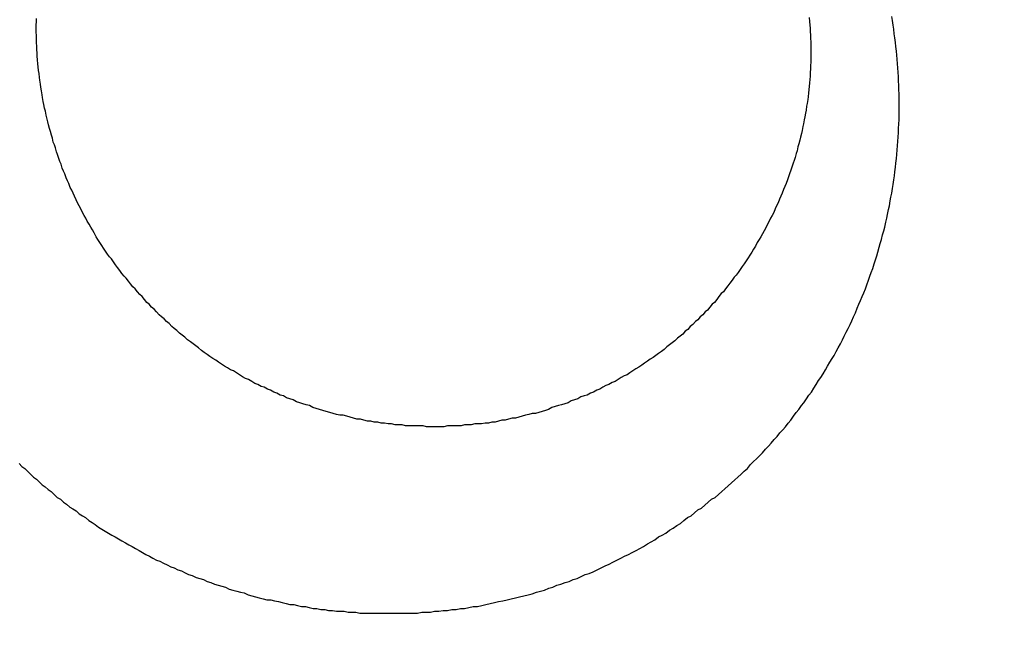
# Model space of a CAD drawing. Header units: millimetres. Extents: x -604189 to 881711, y -381903 to -7297.
# Tile 592 of 656: x -579659 to -579648, y -163221 to -163215. Entities that reach past the tile are written whole.
import ezdxf

# ---------------------------------------------------------------- set-up
doc = ezdxf.new("R2010")
doc.units = ezdxf.units.MM
doc.header["$LTSCALE"] = 100
doc.linetypes.add('0.5_0.5', pattern=[1, 0.5, -0.5])
doc.linetypes.add('ACAD_ISO04W100', pattern=[30.5, 24, -3, 0.5, -3])
doc.layers.get('Defpoints').update_dxf_attribs({"color": 30})
doc.layers.add('OPIS', color=7, linetype='Continuous')
doc.layers.add('strop osie', color=80, linetype='ACAD_ISO04W100', lineweight=5)
doc.styles.get("Standard").update_dxf_attribs({"font": 'romans.shx', "width": 0.5})
doc.dimstyles.new('1 50', dxfattribs={"dimtxt": 150, "dimasz": 80, "dimexe": 1, "dimexo": 1, "dimgap": 20, "dimtad": 1, "dimdec": 0, "dimlfac": 0.1, "dimtxsty": 'Standard', "dimblk": 'ARCHTICK', "dimcen": 200, "dimclrd": 2, "dimadec": 1, "dimazin": 0, "dimtfac": 1, "dimtdec": 0, "dimtmove": 0, "dimatfit": 3, "dimldrblk": 'ARCHTICK', "dimfxl": 120, "dimfxlon": 1, "dimtfill": 1, "dimarcsym": 0})

# ---------------------------------------------------------------- blocks, each defined once
blk = doc.blocks.new('_ArchTick')
at = {"layer": 'strop osie', "color": 0, "const_width": 0.15}
blk.add_lwpolyline([(-0.5, -0.5), (0.5, 0.5)], dxfattribs=at)
blk = doc.blocks.new('*D3294')
at = {"layer": 'Defpoints', "color": 0, "linetype": 'ByBlock', "lineweight": 5, "transparency": 16777216}
for p in [(-595783.126, -159420.303), (-593748.924, -159420.303), (-552118.935, -179940.303)]:
    blk.add_point(p, dxfattribs=at)
at = {"layer": 'OPIS', "color": 0, "linetype": 'Continuous', "lineweight": -2, "transparency": 16777216}
for p, q in [((-595723.126, -159420.303), (-595784.126, -159420.303)), ((-595723.126, -179940.303), (-595784.126, -179940.303))]:
    blk.add_line(p, q, dxfattribs=at)
at = {"layer": 'OPIS', "color": 2, "lineweight": -2, "transparency": 16777216}
blk.add_line((-595783.126, -179940.303), (-595783.126, -159420.303), dxfattribs=at)
at = {"layer": 'OPIS', "color": 2, "linetype": 'ByBlock', "lineweight": -2, "transparency": 16777216, "xscale": 80, "yscale": 80, "zscale": 80}
for p, rotation in [((-595783.126, -159420.303), 90), ((-595783.126, -179940.303), 270)]:
    blk.add_blockref('_ArchTick', p, dxfattribs=dict(at, rotation=rotation))
at = {"layer": 'OPIS', "color": 0, "linetype": 'ByBlock', "lineweight": 13, "transparency": 16777216, "insert": (-595878.126, -169680.303), "char_height": 150, "attachment_point": 5, "rotation": 90, "bg_fill": 3, "box_fill_scale": 1.1, "bg_fill_color": 256, "bg_fill_true_color": 13158600, "bg_fill_transparency": 0}
blk.add_mtext('2052', dxfattribs=at)

msp = doc.modelspace()

# ---------------------------------------------------------------- dimensions: what is measured, and where the dimension line sits
at = {"layer": 'OPIS', "color": 0, "linetype": 'ByBlock', "lineweight": 13}
dim = msp.add_linear_dim(base=(-595783.126, -159420.303), p1=(-552118.935, -179940.303), p2=(-593748.924, -159420.303), angle=90, dimstyle='1 50', override={"dimtmove": 1, "dimfxl": 60, "dimarcsym": 1}, dxfattribs=at)
dim.commit()
dim.dimension.update_dxf_attribs({"geometry": '*D3294', "text_midpoint": (-595878.126, -169680.303)})

# ---------------------------------------------------------------- next in the draw order: hatches: boundary and pattern name
at = {"layer": 'OPIS', "linetype": '0.5_0.5', "lineweight": 13}
h = msp.add_hatch(dxfattribs=at)
h.set_pattern_fill('ANSI37', color=0, scale=130)
h.set_pattern_definition([(45, (-597218.54, 256668.8), (-291.85832, 291.85832), []), (135, (-597218.54, 256668.8), (-291.85832, -291.85832), [])])
edge = h.paths.add_edge_path(flags=16)
edge.add_line((-570958.916, -168985.281), (-571058.916, -168985.281))
edge.add_line((-571058.916, -168985.281), (-572598.916, -168985.281))
edge.add_line((-572598.916, -168985.281), (-572598.915, -170470.3))
edge.add_line((-572598.915, -170470.3), (-570825.763, -170470.3))
edge.add_arc((-570508.916, -170339.099), 342.937, 180, 202.49364, ccw=False)
edge.add_arc((-570508.916, -170339.099), 342.937, 90, 180, ccw=False)
edge.add_line((-570508.916, -169996.163), (-570508.916, -169764.704))
edge.add_arc((-570058.916, -168985.281), 900, 180, 240, ccw=False)
edge = h.paths.add_edge_path(flags=17)
edge.add_line((-569358.915, -170085.281), (-569358.916, -168985.281))
edge.add_line((-569358.916, -168985.281), (-569358.917, -168985.281))
edge.add_line((-569358.917, -168985.281), (-569958.916, -168985.281))
edge.add_line((-569958.916, -168985.281), (-570058.916, -168985.281))
edge.add_line((-570058.916, -168985.281), (-570058.916, -168925.281))
edge.add_line((-570058.916, -168925.281), (-569958.916, -168925.281))
edge.add_line((-569958.916, -168925.281), (-569958.916, -168865.281))
edge.add_line((-569958.916, -168865.281), (-569358.916, -168865.281))
edge.add_line((-569358.916, -168865.281), (-569358.917, -166865.281))
edge.add_line((-569358.917, -166865.281), (-574098.917, -166865.286))
edge.add_line((-574098.917, -166865.286), (-574098.914, -171970.3))
edge.add_line((-574098.914, -171970.3), (-572608.913, -171970.3))
edge.add_line((-572608.913, -171970.3), (-571504.913, -170590.3))
edge.add_line((-571504.913, -170590.3), (-572718.915, -170590.3))
edge.add_line((-572718.915, -170590.3), (-572718.916, -168865.281))
edge.add_line((-572718.916, -168865.281), (-571058.916, -168865.281))
edge.add_line((-571058.916, -168865.281), (-571058.916, -168925.281))
edge.add_line((-571058.916, -168925.281), (-570958.916, -168925.281))
edge.add_line((-570958.916, -168925.281), (-570958.916, -168985.281))
edge.add_arc((-570058.916, -168985.281), 900, 180, 240)
edge.add_line((-570508.916, -169764.704), (-570508.916, -169996.163))
edge.add_arc((-570508.916, -170339.099), 342.937, 0, 90, ccw=False)
edge.add_arc((-570508.916, -170339.099), 342.937, 208.97989, 360, ccw=False)
edge.add_line((-570808.913, -170505.253), (-570808.913, -171171.086))
edge.add_arc((-570808.913, -171220.3), 49.214, 0, 90, ccw=False)
edge.add_arc((-570808.913, -171220.3), 49.214, 270, 360, ccw=False)
edge.add_line((-570808.913, -171269.514), (-570808.913, -171970.3))
edge.add_line((-570808.913, -171970.3), (-569358.914, -171970.3))
edge.add_line((-569358.914, -171970.3), (-569358.915, -170085.281))
h.paths.add_polyline_path([(-561118.924, -159870.303), (-590334.655, -159870.303), (-590334.655, -161470.303), (-562318.924, -161470.303), (-562318.924, -172095.292), (-561118.924, -172095.291), (-561118.924, -168350.303), (-552073.919, -168350.303), (-552073.92, -167150.303), (-561118.924, -167150.303)])
h.paths.add_polyline_path([(-572856.927, -169813.68), (-569451.07, -169813.68), (-569451.07, -169408.68), (-572856.927, -169408.68)], flags=16)
at = {"layer": 'OPIS', "linetype": 'ByBlock', "lineweight": 15}
h = msp.add_hatch(dxfattribs=at)
h.set_pattern_fill('ANSI37', color=0, scale=80, angle=45)
h.set_pattern_definition([(90, (-298582.96, 32475.8), (-254, 0), []), (180, (-298582.96, 32475.8), (-3e-14, -254), [])])
edge = h.paths.add_edge_path()
edge.add_arc((-579589.086, -167378.931), 50, 0, 90)
edge.add_line((-579589.086, -167328.931), (-579794.086, -167328.93))
edge.add_arc((-579794.086, -167378.93), 50, 89.9996, 180)
edge.add_line((-579844.086, -167378.93), (-579844.086, -167822.93))
edge.add_arc((-579794.086, -167822.93), 50, 180, 270)
edge.add_line((-579794.086, -167872.93), (-579589.085, -167872.931))
edge.add_arc((-579589.086, -167822.931), 50, 270.0014, 360)
edge.add_line((-579539.086, -167822.931), (-579539.086, -167378.931))
edge = h.paths.add_edge_path()
edge.add_arc((-579589.086, -167378.931), 50, 0, 90)
edge.add_line((-579589.086, -167328.931), (-579794.086, -167328.93))
edge.add_arc((-579794.086, -167378.93), 50, 89.9996, 180)
edge.add_line((-579844.086, -167378.93), (-579844.086, -167822.93))
edge.add_arc((-579794.086, -167822.93), 50, 180, 270)
edge.add_line((-579794.086, -167872.93), (-579589.085, -167872.931))
edge.add_arc((-579589.086, -167822.931), 50, 270.0014, 360)
edge.add_line((-579539.086, -167822.931), (-579539.086, -167378.931))
edge = h.paths.add_edge_path()
edge.add_line((-579899.087, -167300.93), (-579424.086, -167300.93))
edge.add_line((-579424.086, -167300.93), (-579424.086, -167900.93))
edge.add_line((-579424.086, -167900.93), (-579898.789, -167900.93))
edge.add_arc((-579899.086, -167892.935), 8, 180, 272.1285, ccw=False)
edge.add_line((-579907.086, -167892.935), (-579907.086, -167308.93))
edge.add_arc((-579899.086, -167308.93), 8, 90.0036, 180, ccw=False)
h.paths.add_polyline_path([(-581519.932, -164217.829), (-581520.004, -164223.092), (-581520.079, -164228.355), (-581520.156, -164233.617), (-581520.235, -164238.88), (-581520.318, -164244.143), (-581520.402, -164249.406), (-581520.489, -164254.669), (-581520.579, -164259.931), (-581520.671, -164265.194), (-581520.766, -164270.457), (-581520.863, -164275.719), (-581520.962, -164280.982), (-581521.064, -164286.244), (-581521.169, -164291.506), (-581521.276, -164296.769), (-581521.386, -164302.031), (-581521.498, -164307.293), (-581521.613, -164312.556), (-581521.73, -164317.818), (-581521.85, -164323.08), (-581521.972, -164328.342), (-581522.097, -164333.604), (-581522.225, -164338.866), (-581522.355, -164344.127), (-581522.488, -164349.389), (-581522.623, -164354.651), (-581522.76, -164359.913), (-581522.901, -164365.174), (-581523.043, -164370.436), (-581523.189, -164375.697), (-581523.337, -164380.958), (-581523.487, -164386.22), (-581523.64, -164391.481), (-581523.795, -164396.742), (-581523.953, -164402.003), (-581874.489, -164402.003), (-581874.664, -164396.198), (-581874.835, -164390.392), (-581875.003, -164384.587), (-581875.168, -164378.781), (-581875.329, -164372.976), (-581875.488, -164367.17), (-581875.643, -164361.364), (-581875.796, -164355.558), (-581875.945, -164349.752), (-581876.092, -164343.946), (-581876.235, -164338.14), (-581876.375, -164332.334), (-581876.512, -164326.527), (-581876.646, -164320.721), (-581876.777, -164314.914), (-581876.904, -164309.108), (-581877.029, -164303.301), (-581877.151, -164297.495), (-581877.269, -164291.688), (-581877.385, -164285.881), (-581877.497, -164280.074), (-581877.606, -164274.267), (-581877.713, -164268.461), (-581877.816, -164262.653), (-581877.916, -164256.846), (-581878.014, -164251.039), (-581878.108, -164245.232), (-581878.199, -164239.425), (-581878.287, -164233.618), (-581878.372, -164227.81), (-581878.454, -164222.003), (-581878.533, -164216.196), (-581878.609, -164210.388), (-581878.682, -164204.581), (-581878.751, -164198.773), (-581878.818, -164192.966), (-581878.881, -164187.158), (-581878.941, -164181.35), (-581878.997, -164175.543), (-581879.051, -164169.735), (-581879.101, -164163.927), (-581879.147, -164158.12), (-581879.191, -164152.312), (-581879.231, -164146.504), (-581879.267, -164140.696), (-581879.301, -164134.888), (-581879.332, -164129.081), (-581879.361, -164123.273), (-581879.388, -164117.465), (-581879.413, -164111.657), (-581879.437, -164105.849), (-581879.459, -164100.041), (-581879.475, -164094.233), (-581879.48, -164088.425), (-581879.472, -164082.617), (-581879.448, -164076.809), (-581879.406, -164071.002), (-581879.347, -164065.194), (-581879.269, -164059.387), (-581879.171, -164053.58), (-581879.054, -164047.773), (-581878.917, -164041.967), (-581878.759, -164036.161), (-581878.581, -164030.356), (-581878.381, -164024.551), (-581878.159, -164018.747), (-581877.914, -164012.944), (-581877.642, -164007.143), (-581877.341, -164001.342), (-581877.009, -163995.544), (-581876.642, -163989.748), (-581876.238, -163983.954), (-581875.795, -163978.163), (-581875.304, -163972.376), (-581874.753, -163966.594), (-581874.129, -163960.82), (-581873.419, -163955.056), (-581872.605, -163949.306), (-581871.67, -163943.574), (-581870.596, -163937.865), (-581869.362, -163932.188), (-581867.941, -163926.557), (-581866.302, -163920.987), (-581864.416, -163915.495), (-581862.246, -163910.11), (-581859.744, -163904.869), (-581856.869, -163899.824), (-581853.582, -163895.036), (-581849.851, -163890.591), (-581845.671, -163886.563), (-581841.105, -163882.977), (-581836.224, -163879.833), (-581831.097, -163877.106), (-581825.784, -163874.761), (-581820.336, -163872.759), (-581814.785, -163871.064), (-581809.154, -163869.636), (-581803.468, -163868.44), (-581797.747, -163867.44), (-581792, -163866.603), (-581786.235, -163865.9), (-581780.458, -163865.297), (-581774.674, -163864.778), (-581768.884, -163864.334), (-581763.088, -163863.958), (-581757.289, -163863.646), (-581751.486, -163863.39), (-581745.681, -163863.186), (-581739.874, -163863.026), (-581734.068, -163862.906), (-581728.26, -163862.819), (-581722.453, -163862.761), (-581716.645, -163862.725), (-581710.837, -163862.707), (-581705.029, -163862.7), (-581699.221, -163862.698), (-581693.958, -163862.699), (-581688.694, -163862.704), (-581683.431, -163862.718), (-581678.167, -163862.744), (-581672.904, -163862.788), (-581667.641, -163862.852), (-581662.379, -163862.942), (-581657.117, -163863.062), (-581651.856, -163863.215), (-581646.596, -163863.407), (-581641.337, -163863.64), (-581636.081, -163863.919), (-581630.828, -163864.249), (-581625.579, -163864.634), (-581620.334, -163865.078), (-581615.096, -163865.587), (-581609.864, -163866.17), (-581604.645, -163866.847), (-581599.442, -163867.642), (-581594.263, -163868.578), (-581589.115, -163869.676), (-581584.013, -163870.965), (-581578.971, -163872.474), (-581574.009, -163874.23), (-581569.153, -163876.259), (-581564.436, -163878.591), (-581559.896, -163881.253), (-581555.585, -163884.268), (-581551.554, -163887.652), (-581547.857, -163891.394), (-581544.534, -163895.471), (-581541.574, -163899.824), (-581538.952, -163904.387), (-581536.64, -163909.114), (-581534.606, -163913.968), (-581532.817, -163918.918), (-581531.241, -163923.939), (-581529.854, -163929.016), (-581528.636, -163934.137), (-581527.564, -163939.29), (-581526.619, -163944.467), (-581525.784, -163949.663), (-581525.048, -163954.875), (-581524.397, -163960.099), (-581523.818, -163965.33), (-581523.302, -163970.568), (-581522.84, -163975.811), (-581522.421, -163981.058), (-581522.037, -163986.308), (-581521.685, -163991.559), (-581521.363, -163996.813), (-581521.067, -164002.068), (-581520.796, -164007.324), (-581520.549, -164012.582), (-581520.322, -164017.84), (-581520.116, -164023.1), (-581519.928, -164028.36), (-581519.759, -164033.621), (-581519.607, -164038.882), (-581519.472, -164044.144), (-581519.354, -164049.406), (-581519.252, -164054.668), (-581519.166, -164059.931), (-581519.096, -164065.194), (-581519.041, -164070.457), (-581519.001, -164075.72), (-581518.976, -164080.984), (-581518.964, -164086.247), (-581518.964, -164091.51), (-581518.974, -164096.774), (-581518.991, -164102.037), (-581519.012, -164107.301), (-581519.034, -164112.564), (-581519.057, -164117.828), (-581519.081, -164123.091), (-581519.107, -164128.354), (-581519.135, -164133.618), (-581519.165, -164138.881), (-581519.197, -164144.144), (-581519.232, -164149.408), (-581519.269, -164154.671), (-581519.31, -164159.934), (-581519.353, -164165.198), (-581519.399, -164170.461), (-581519.447, -164175.724), (-581519.498, -164180.987), (-581519.552, -164186.25), (-581519.609, -164191.513), (-581519.668, -164196.777), (-581519.73, -164202.04), (-581519.795, -164207.303), (-581519.862, -164212.566)])
h.paths.add_polyline_path([(-582118.924, -164407.051), (-579418.924, -164407.051), (-579418.924, -162910.783), (-582118.924, -162910.783)])
h.paths.add_polyline_path([(-581950.717, -164839.225), (-581944.91, -164839.127), (-581939.103, -164839.033), (-581933.295, -164838.942), (-581927.488, -164838.854), (-581921.681, -164838.769), (-581915.873, -164838.687), (-581910.066, -164838.608), (-581904.259, -164838.532), (-581898.451, -164838.459), (-581892.644, -164838.39), (-581886.836, -164838.323), (-581881.028, -164838.26), (-581875.221, -164838.2), (-581869.413, -164838.144), (-581863.605, -164838.09), (-581857.798, -164838.04), (-581851.99, -164837.994), (-581846.182, -164837.95), (-581840.374, -164837.91), (-581834.567, -164837.874), (-581828.759, -164837.84), (-581822.951, -164837.809), (-581817.143, -164837.78), (-581811.335, -164837.753), (-581805.527, -164837.728), (-581799.719, -164837.704), (-581793.912, -164837.682), (-581788.104, -164837.666), (-581782.296, -164837.661), (-581776.488, -164837.669), (-581770.68, -164837.693), (-581764.872, -164837.735), (-581759.065, -164837.794), (-581753.257, -164837.872), (-581747.45, -164837.97), (-581741.643, -164838.087), (-581735.837, -164838.224), (-581730.031, -164838.382), (-581724.226, -164838.56), (-581718.422, -164838.76), (-581712.618, -164838.982), (-581706.815, -164839.227), (-581701.013, -164839.499), (-581695.213, -164839.8), (-581689.415, -164840.132), (-581683.618, -164840.499), (-581677.825, -164840.903), (-581672.034, -164841.346), (-581666.246, -164841.837), (-581660.465, -164842.388), (-581654.691, -164843.012), (-581648.927, -164843.722), (-581643.176, -164844.536), (-581637.444, -164845.471), (-581631.736, -164846.545), (-581626.059, -164847.779), (-581620.428, -164849.2), (-581614.858, -164850.839), (-581609.366, -164852.725), (-581603.98, -164854.895), (-581598.739, -164857.397), (-581593.694, -164860.272), (-581588.906, -164863.559), (-581584.462, -164867.29), (-581580.433, -164871.47), (-581576.847, -164876.036), (-581573.704, -164880.917), (-581570.976, -164886.044), (-581568.631, -164891.357), (-581566.63, -164896.805), (-581564.934, -164902.356), (-581563.507, -164907.987), (-581562.31, -164913.673), (-581561.31, -164919.394), (-581560.474, -164925.141), (-581559.77, -164930.906), (-581559.168, -164936.683), (-581558.648, -164942.467), (-581558.204, -164948.257), (-581557.829, -164954.053), (-581557.516, -164959.852), (-581557.261, -164965.655), (-581557.056, -164971.46), (-581556.897, -164977.267), (-581556.776, -164983.073), (-581556.69, -164988.881), (-581556.631, -164994.688), (-581556.596, -165000.496), (-581556.577, -165006.304), (-581556.57, -165012.112), (-581556.569, -165017.92), (-581556.57, -165023.183), (-581556.575, -165028.447), (-581556.588, -165033.71), (-581556.615, -165038.974), (-581556.658, -165044.237), (-581556.723, -165049.5), (-581556.813, -165054.762), (-581556.932, -165060.024), (-581557.086, -165065.285), (-581557.277, -165070.545), (-581557.51, -165075.804), (-581557.79, -165081.06), (-581558.119, -165086.313), (-581558.504, -165091.562), (-581558.949, -165096.807), (-581559.458, -165102.045), (-581560.04, -165107.276), (-581560.717, -165112.496), (-581561.513, -165117.699), (-581562.448, -165122.878), (-581563.547, -165128.026), (-581564.836, -165133.128), (-581566.345, -165138.17), (-581568.1, -165143.132), (-581570.129, -165147.988), (-581572.461, -165152.705), (-581575.123, -165157.245), (-581578.139, -165161.556), (-581581.522, -165165.587), (-581585.265, -165169.284), (-581589.342, -165172.607), (-581593.694, -165175.567), (-581598.257, -165178.189), (-581602.985, -165180.501), (-581607.838, -165182.535), (-581612.788, -165184.324), (-581617.81, -165185.9), (-581622.887, -165187.287), (-581628.007, -165188.505), (-581633.16, -165189.577), (-581638.337, -165190.522), (-581643.534, -165191.357), (-581648.746, -165192.093), (-581653.969, -165192.744), (-581659.201, -165193.323), (-581664.439, -165193.839), (-581669.682, -165194.301), (-581674.929, -165194.72), (-581680.178, -165195.104), (-581685.43, -165195.456), (-581690.683, -165195.778), (-581695.938, -165196.074), (-581701.195, -165196.345), (-581706.452, -165196.592), (-581711.711, -165196.819), (-581716.97, -165197.025), (-581722.23, -165197.213), (-581727.491, -165197.382), (-581732.752, -165197.534), (-581738.014, -165197.669), (-581743.276, -165197.787), (-581748.539, -165197.889), (-581753.801, -165197.975), (-581759.064, -165198.045), (-581764.327, -165198.1), (-581769.591, -165198.14), (-581774.854, -165198.165), (-581780.118, -165198.177), (-581785.381, -165198.177), (-581790.644, -165198.167), (-581795.908, -165198.15), (-581801.171, -165198.129), (-581806.435, -165198.107), (-581811.698, -165198.084), (-581816.961, -165198.06), (-581822.225, -165198.034), (-581827.488, -165198.006), (-581832.752, -165197.976), (-581838.015, -165197.944), (-581843.278, -165197.909), (-581848.541, -165197.872), (-581853.805, -165197.831), (-581859.068, -165197.788), (-581864.331, -165197.742), (-581869.594, -165197.694), (-581874.858, -165197.643), (-581880.121, -165197.589), (-581885.384, -165197.532), (-581890.647, -165197.473), (-581895.91, -165197.411), (-581901.173, -165197.346), (-581906.436, -165197.279), (-581911.699, -165197.209), (-581916.962, -165197.137), (-581922.225, -165197.062), (-581927.488, -165196.985), (-581932.751, -165196.906), (-581938.014, -165196.823), (-581943.276, -165196.739), (-581948.539, -165196.652), (-581953.802, -165196.562), (-581959.064, -165196.47), (-581964.327, -165196.375), (-581969.59, -165196.278), (-581974.852, -165196.179), (-581980.115, -165196.077), (-581985.377, -165195.972), (-581990.639, -165195.865), (-581995.902, -165195.755), (-582001.164, -165195.643), (-582006.426, -165195.528), (-582011.688, -165195.411), (-582016.95, -165195.291), (-582022.212, -165195.169), (-582027.474, -165195.044), (-582032.736, -165194.916), (-582037.998, -165194.786), (-582043.26, -165194.653), (-582048.521, -165194.518), (-582053.783, -165194.381), (-582059.045, -165194.24), (-582064.306, -165194.098), (-582069.568, -165193.952), (-582074.829, -165193.804), (-582080.09, -165193.654), (-582085.351, -165193.501), (-582090.613, -165193.346), (-582095.874, -165193.188), (-582095.874, -164842.652), (-582090.068, -164842.477), (-582084.263, -164842.306), (-582078.457, -164842.138), (-582072.652, -164841.973), (-582066.846, -164841.812), (-582061.04, -164841.653), (-582055.235, -164841.498), (-582049.429, -164841.345), (-582043.623, -164841.196), (-582037.817, -164841.049), (-582032.01, -164840.906), (-582026.204, -164840.766), (-582020.398, -164840.629), (-582014.591, -164840.495), (-582008.785, -164840.364), (-582002.978, -164840.237), (-581997.172, -164840.112), (-581991.365, -164839.99), (-581985.558, -164839.872), (-581979.752, -164839.756), (-581973.945, -164839.644), (-581968.138, -164839.535), (-581962.331, -164839.428), (-581956.524, -164839.325)])
edge = h.paths.add_edge_path()
edge.add_arc((-581748.924, -162268.543), 50, 0, 90.0004)
edge.add_line((-581748.924, -162218.543), (-581953.924, -162218.545))
edge.add_arc((-581953.924, -162268.545), 50, 90.0009, 180)
edge.add_line((-582003.924, -162268.545), (-582003.924, -162712.545))
edge.add_arc((-581953.924, -162712.545), 50, 180, 270.0022)
edge.add_line((-581953.922, -162762.545), (-581748.923, -162762.543))
edge.add_arc((-581748.924, -162712.543), 50, 270.0009, 360)
edge.add_line((-581698.924, -162712.543), (-581698.924, -162268.543))
edge = h.paths.add_edge_path()
edge.add_arc((-581748.924, -161668.543), 50, 0, 90.0004)
edge.add_line((-581748.924, -161618.543), (-581953.924, -161618.545))
edge.add_arc((-581953.924, -161668.545), 50, 90.0009, 180)
edge.add_line((-582003.924, -161668.545), (-582003.924, -162112.545))
edge.add_arc((-581953.924, -162112.545), 50, 180, 270.0022)
edge.add_line((-581953.922, -162162.545), (-581748.923, -162162.543))
edge.add_arc((-581748.924, -162112.543), 50, 270.0009, 360)
edge.add_line((-581698.924, -162112.543), (-581698.924, -161668.543))
h.paths.add_polyline_path([(-582118.924, -162790.543), (-579418.924, -162790.543), (-579418.924, -161590.543), (-582118.924, -161590.543)])
edge = h.paths.add_edge_path()
edge.add_arc((-579794.086, -168270.003), 50, 89.9996, 180)
edge.add_line((-579844.086, -168270.003), (-579844.086, -168714.003))
edge.add_arc((-579794.086, -168714.003), 50, 180, 270)
edge.add_line((-579794.086, -168764.003), (-579589.085, -168764.004))
edge.add_arc((-579589.086, -168714.004), 50, 270.0014, 360)
edge.add_line((-579539.086, -168714.004), (-579539.086, -168270.004))
edge.add_arc((-579589.086, -168270.004), 50, 0, 90)
edge.add_line((-579589.086, -168220.004), (-579794.086, -168220.003))
edge = h.paths.add_edge_path()
edge.add_arc((-579589.086, -169161.078), 50, 0, 90)
edge.add_line((-579589.086, -169111.078), (-579794.086, -169111.076))
edge.add_arc((-579794.086, -169161.076), 50, 89.9996, 180)
edge.add_line((-579844.086, -169161.076), (-579844.086, -169605.076))
edge.add_arc((-579794.086, -169605.076), 50, 180, 270)
edge.add_line((-579794.086, -169655.076), (-579589.085, -169655.078))
edge.add_arc((-579589.086, -169605.078), 50, 270.0014, 360)
edge.add_line((-579539.086, -169605.078), (-579539.086, -169161.078))
edge = h.paths.add_edge_path()
edge.add_arc((-579794.086, -170052.15), 50, 89.9996, 180)
edge.add_line((-579844.086, -170052.15), (-579844.086, -170496.15))
edge.add_arc((-579794.086, -170496.15), 50, 180, 270)
edge.add_line((-579794.086, -170546.15), (-579589.085, -170546.151))
edge.add_arc((-579589.086, -170496.151), 50, 270.0014, 360)
edge.add_line((-579539.086, -170496.151), (-579539.086, -170052.151))
edge.add_arc((-579589.086, -170052.151), 50, 0, 90)
edge.add_line((-579589.086, -170002.151), (-579794.086, -170002.15))
edge = h.paths.add_edge_path()
edge.add_arc((-579794.086, -170943.223), 50, 89.9996, 180)
edge.add_line((-579844.086, -170943.223), (-579844.086, -171387.223))
edge.add_arc((-579794.086, -171387.223), 50, 180, 270)
edge.add_line((-579794.086, -171437.223), (-579589.085, -171437.224))
edge.add_arc((-579589.086, -171387.224), 50, 270.0014, 360)
edge.add_line((-579539.086, -171387.224), (-579539.086, -170943.224))
edge.add_arc((-579589.086, -170943.224), 50, 0, 90)
edge.add_line((-579589.086, -170893.224), (-579794.086, -170893.223))
h.paths.add_polyline_path([(-579418.924, -164527.291), (-582118.924, -164527.291), (-582118.924, -171970.3), (-579418.924, -171970.3)])

# ---------------------------------------------------------------- next in the draw order: linework, layer by layer
at = {"color": 0}
for points in [[(-579654.349, -163219.126, 0), (-579654.385, -163219.126, 0), (-579654.422, -163219.126, 0), (-579654.458, -163219.116, 0), (-579654.494, -163219.116, 0), (-579654.531, -163219.116, 0), (-579654.567, -163219.116, 0), (-579654.603, -163219.116, 0), (-579654.64, -163219.116, 0), (-579654.676, -163219.106, 0), (-579654.712, -163219.106, 0), (-579654.748, -163219.106, 0), (-579654.785, -163219.096, 0), (-579654.821, -163219.096, 0), (-579654.857, -163219.086, 0), (-579654.893, -163219.086, 0), (-579654.929, -163219.076, 0), (-579654.965, -163219.076, 0), (-579655.001, -163219.066, 0), (-579655.036, -163219.066, 0), (-579655.072, -163219.056, 0), (-579655.108, -163219.046, 0), (-579655.144, -163219.046, 0), (-579655.179, -163219.036, 0), (-579655.215, -163219.026, 0), (-579655.25, -163219.016, 0), (-579655.285, -163219.006, 0), (-579655.321, -163219.006, 0), (-579655.356, -163218.996, 0), (-579655.391, -163218.986, 0), (-579655.426, -163218.976, 0), (-579655.461, -163218.966, 0), (-579655.496, -163218.956, 0), (-579655.531, -163218.946, 0), (-579655.565, -163218.936, 0), (-579655.6, -163218.926, 0), (-579655.634, -163218.906, 0), (-579655.669, -163218.896, 0), (-579655.703, -163218.886, 0), (-579655.737, -163218.876, 0), (-579655.771, -163218.866, 0), (-579655.805, -163218.846, 0), (-579655.839, -163218.836, 0), (-579655.872, -163218.826, 0), (-579655.906, -163218.806, 0), (-579655.939, -163218.796, 0), (-579655.973, -163218.776, 0), (-579656.006, -163218.766, 0), (-579656.039, -163218.746, 0), (-579656.072, -163218.736, 0), (-579656.104, -163218.716, 0), (-579656.137, -163218.706, 0), (-579656.17, -163218.686, 0), (-579656.202, -163218.676, 0), (-579656.234, -163218.656, 0), (-579656.266, -163218.636, 0), (-579656.298, -163218.626, 0), (-579656.329, -163218.606, 0), (-579656.361, -163218.586, 0), (-579656.392, -163218.566, 0), (-579656.423, -163218.546, 0), (-579656.454, -163218.536, 0), (-579656.485, -163218.516, 0), (-579656.516, -163218.496, 0), (-579656.546, -163218.476, 0), (-579656.577, -163218.456, 0), (-579656.607, -163218.436, 0), (-579656.637, -163218.416, 0), (-579656.666, -163218.396, 0), (-579656.696, -163218.376, 0), (-579656.725, -163218.356, 0), (-579656.755, -163218.336, 0), (-579656.784, -163218.306, 0), (-579656.812, -163218.286, 0), (-579656.841, -163218.266, 0), (-579656.869, -163218.246, 0), (-579656.898, -163218.226, 0), (-579656.926, -163218.196, 0), (-579656.953, -163218.176, 0), (-579656.981, -163218.156, 0), (-579657.008, -163218.126, 0), (-579657.036, -163218.106, 0), (-579657.063, -163218.086, 0), (-579657.089, -163218.056, 0), (-579657.116, -163218.036, 0), (-579657.142, -163218.006, 0), (-579657.168, -163217.986, 0), (-579657.194, -163217.966, 0), (-579657.22, -163217.936, 0), (-579657.246, -163217.906, 0), (-579657.271, -163217.886, 0), (-579657.296, -163217.856, 0), (-579657.321, -163217.836, 0), (-579657.345, -163217.806, 0), (-579657.37, -163217.776, 0), (-579657.394, -163217.756, 0), (-579657.418, -163217.726, 0), (-579657.442, -163217.696, 0), (-579657.465, -163217.676, 0), (-579657.488, -163217.646, 0), (-579657.511, -163217.616, 0), (-579657.534, -163217.586, 0), (-579657.556, -163217.566, 0), (-579657.579, -163217.536, 0), (-579657.601, -163217.506, 0), (-579657.623, -163217.476, 0), (-579657.644, -163217.446, 0), (-579657.665, -163217.416, 0), (-579657.686, -163217.386, 0), (-579657.707, -163217.366, 0), (-579657.728, -163217.336, 0), (-579657.748, -163217.306, 0), (-579657.768, -163217.276, 0), (-579657.788, -163217.246, 0), (-579657.807, -163217.216, 0), (-579657.827, -163217.186, 0), (-579657.846, -163217.156, 0), (-579657.865, -163217.116, 0), (-579657.883, -163217.086, 0), (-579657.901, -163217.056, 0), (-579657.919, -163217.026, 0), (-579657.937, -163216.996, 0), (-579657.954, -163216.966, 0), (-579657.971, -163216.936, 0), (-579657.988, -163216.906, 0), (-579658.005, -163216.866, 0), (-579658.021, -163216.836, 0), (-579658.037, -163216.806, 0), (-579658.053, -163216.776, 0), (-579658.069, -163216.736, 0), (-579658.084, -163216.706, 0), (-579658.099, -163216.676, 0), (-579658.114, -163216.646, 0), (-579658.128, -163216.606, 0), (-579658.142, -163216.576, 0), (-579658.156, -163216.546, 0), (-579658.169, -163216.506, 0), (-579658.183, -163216.476, 0), (-579658.196, -163216.446, 0), (-579658.208, -163216.406, 0), (-579658.221, -163216.376, 0), (-579658.233, -163216.346, 0), (-579658.245, -163216.306, 0), (-579658.256, -163216.276, 0), (-579658.267, -163216.236, 0), (-579658.278, -163216.206, 0), (-579658.289, -163216.176, 0), (-579658.299, -163216.136, 0), (-579658.309, -163216.106, 0), (-579658.319, -163216.066, 0), (-579658.328, -163216.036, 0), (-579658.338, -163215.996, 0), (-579658.346, -163215.966, 0), (-579658.355, -163215.926, 0), (-579658.363, -163215.896, 0), (-579658.371, -163215.856, 0), (-579658.379, -163215.826, 0), (-579658.386, -163215.786, 0), (-579658.393, -163215.756, 0), (-579658.4, -163215.716, 0), (-579658.406, -163215.686, 0), (-579658.412, -163215.646, 0), (-579658.418, -163215.606, 0), (-579658.423, -163215.576, 0), (-579658.428, -163215.536, 0), (-579658.433, -163215.506, 0), (-579658.437, -163215.466, 0), (-579658.442, -163215.436, 0), (-579658.445, -163215.396, 0), (-579658.449, -163215.366, 0), (-579658.452, -163215.326, 0), (-579658.455, -163215.286, 0), (-579658.457, -163215.256, 0), (-579658.46, -163215.216, 0), (-579658.461, -163215.186, 0), (-579658.463, -163215.146, 0), (-579658.464, -163215.106, 0), (-579658.465, -163215.076, 0), (-579658.466, -163215.036, 0), (-579658.466, -163215.006, 0), (-579658.466, -163214.966, 0), (-579658.465, -163214.926, 0), (-579658.464, -163214.896, 0)], [(-579654.83, -163221.056, 0), (-579654.785, -163221.056, 0), (-579654.74, -163221.056, 0), (-579654.696, -163221.056, 0), (-579654.651, -163221.056, 0), (-579654.606, -163221.056, 0), (-579654.562, -163221.056, 0), (-579654.517, -163221.056, 0), (-579654.473, -163221.046, 0), (-579654.428, -163221.046, 0), (-579654.383, -163221.046, 0), (-579654.339, -163221.036, 0), (-579654.294, -163221.036, 0), (-579654.25, -163221.026, 0), (-579654.205, -163221.026, 0), (-579654.161, -163221.016, 0), (-579654.117, -163221.016, 0), (-579654.072, -163221.006, 0), (-579654.028, -163221.006, 0), (-579653.984, -163220.996, 0), (-579653.94, -163220.986, 0), (-579653.896, -163220.986, 0), (-579653.851, -163220.976, 0), (-579653.807, -163220.966, 0), (-579653.763, -163220.956, 0), (-579653.72, -163220.946, 0), (-579653.676, -163220.936, 0), (-579653.632, -163220.926, 0), (-579653.588, -163220.916, 0), (-579653.545, -163220.906, 0), (-579653.501, -163220.896, 0), (-579653.458, -163220.886, 0), (-579653.415, -163220.876, 0), (-579653.371, -163220.866, 0), (-579653.328, -163220.856, 0), (-579653.285, -163220.836, 0), (-579653.242, -163220.826, 0), (-579653.2, -163220.816, 0), (-579653.157, -163220.796, 0), (-579653.114, -163220.786, 0), (-579653.072, -163220.766, 0), (-579653.03, -163220.756, 0), (-579652.987, -163220.736, 0), (-579652.945, -163220.726, 0), (-579652.903, -163220.706, 0), (-579652.861, -163220.696, 0), (-579652.82, -163220.676, 0), (-579652.778, -163220.656, 0), (-579652.737, -163220.646, 0), (-579652.696, -163220.626, 0), (-579652.654, -163220.606, 0), (-579652.613, -163220.586, 0), (-579652.573, -163220.566, 0), (-579652.532, -163220.546, 0), (-579652.492, -163220.526, 0), (-579652.451, -163220.506, 0), (-579652.411, -163220.486, 0), (-579652.371, -163220.466, 0), (-579652.331, -163220.446, 0), (-579652.292, -163220.426, 0), (-579652.252, -163220.406, 0), (-579652.213, -163220.386, 0), (-579652.174, -163220.366, 0), (-579652.135, -163220.336, 0), (-579652.096, -163220.316, 0), (-579652.057, -163220.296, 0), (-579652.019, -163220.266, 0), (-579651.981, -163220.246, 0), (-579651.943, -163220.226, 0), (-579651.905, -163220.196, 0), (-579651.868, -163220.176, 0), (-579651.83, -163220.146, 0), (-579651.793, -163220.126, 0), (-579651.756, -163220.096, 0), (-579651.72, -163220.066, 0), (-579651.683, -163220.046, 0), (-579651.647, -163220.016, 0), (-579651.611, -163219.986, 0), (-579651.575, -163219.966, 0), (-579651.539, -163219.936, 0), (-579651.504, -163219.906, 0), (-579651.469, -163219.876, 0), (-579651.434, -163219.856, 0), (-579651.399, -163219.826, 0), (-579651.365, -163219.796, 0), (-579651.331, -163219.766, 0), (-579651.297, -163219.736, 0), (-579651.263, -163219.706, 0), (-579651.23, -163219.676, 0), (-579651.197, -163219.646, 0), (-579651.164, -163219.616, 0), (-579651.131, -163219.586, 0), (-579651.099, -163219.556, 0), (-579651.067, -163219.516, 0), (-579651.035, -163219.486, 0), (-579651.004, -163219.456, 0), (-579650.973, -163219.426, 0), (-579650.942, -163219.396, 0), (-579650.911, -163219.356, 0), (-579650.881, -163219.326, 0), (-579650.851, -163219.296, 0), (-579650.821, -163219.256, 0), (-579650.791, -163219.226, 0), (-579650.762, -163219.186, 0), (-579650.733, -163219.156, 0), (-579650.705, -163219.126, 0), (-579650.677, -163219.086, 0), (-579650.649, -163219.056, 0), (-579650.621, -163219.016, 0), (-579650.594, -163218.976, 0), (-579650.567, -163218.946, 0), (-579650.54, -163218.906, 0), (-579650.514, -163218.876, 0), (-579650.488, -163218.836, 0), (-579650.462, -163218.796, 0), (-579650.436, -163218.766, 0), (-579650.411, -163218.726, 0), (-579650.387, -163218.686, 0), (-579650.362, -163218.646, 0), (-579650.338, -163218.616, 0), (-579650.314, -163218.576, 0), (-579650.291, -163218.536, 0), (-579650.268, -163218.496, 0), (-579650.245, -163218.456, 0), (-579650.222, -163218.416, 0), (-579650.2, -163218.386, 0), (-579650.178, -163218.346, 0), (-579650.157, -163218.306, 0), (-579650.136, -163218.266, 0), (-579650.115, -163218.226, 0), (-579650.095, -163218.186, 0), (-579650.075, -163218.146, 0), (-579650.055, -163218.106, 0), (-579650.035, -163218.066, 0), (-579650.016, -163218.026, 0), (-579649.998, -163217.986, 0), (-579649.979, -163217.946, 0), (-579649.961, -163217.896, 0), (-579649.944, -163217.856, 0), (-579649.926, -163217.816, 0), (-579649.909, -163217.776, 0), (-579649.893, -163217.736, 0), (-579649.876, -163217.696, 0), (-579649.861, -163217.656, 0), (-579649.845, -163217.606, 0), (-579649.83, -163217.566, 0), (-579649.815, -163217.526, 0), (-579649.801, -163217.486, 0), (-579649.786, -163217.436, 0), (-579649.773, -163217.396, 0), (-579649.759, -163217.356, 0), (-579649.746, -163217.316, 0), (-579649.734, -163217.266, 0), (-579649.722, -163217.226, 0), (-579649.71, -163217.186, 0), (-579649.698, -163217.136, 0), (-579649.687, -163217.096, 0), (-579649.676, -163217.056, 0), (-579649.666, -163217.006, 0), (-579649.656, -163216.966, 0), (-579649.646, -163216.926, 0), (-579649.637, -163216.876, 0), (-579649.628, -163216.836, 0), (-579649.62, -163216.786, 0), (-579649.612, -163216.746, 0), (-579649.604, -163216.706, 0), (-579649.596, -163216.656, 0), (-579649.589, -163216.616, 0), (-579649.583, -163216.566, 0), (-579649.576, -163216.526, 0), (-579649.57, -163216.486, 0), (-579649.565, -163216.436, 0), (-579649.56, -163216.396, 0), (-579649.555, -163216.346, 0), (-579649.551, -163216.306, 0), (-579649.546, -163216.256, 0), (-579649.543, -163216.216, 0), (-579649.539, -163216.166, 0), (-579649.537, -163216.126, 0), (-579649.534, -163216.076, 0), (-579649.532, -163216.036, 0), (-579649.53, -163215.986, 0), (-579649.528, -163215.946, 0), (-579649.527, -163215.906, 0), (-579649.527, -163215.856, 0), (-579649.526, -163215.816, 0), (-579649.526, -163215.766, 0), (-579649.527, -163215.726, 0), (-579649.527, -163215.676, 0), (-579649.529, -163215.636, 0), (-579649.53, -163215.586, 0), (-579649.532, -163215.546, 0), (-579649.534, -163215.496, 0), (-579649.537, -163215.456, 0), (-579649.54, -163215.406, 0), (-579649.543, -163215.366, 0), (-579649.547, -163215.316, 0), (-579649.551, -163215.276, 0), (-579649.555, -163215.236, 0), (-579649.56, -163215.186, 0), (-579649.565, -163215.146, 0), (-579649.571, -163215.096, 0), (-579649.577, -163215.056, 0), (-579649.583, -163215.006, 0), (-579649.59, -163214.966, 0), (-579649.597, -163214.916, 0), (-579649.604, -163214.876, 0)], [(-579650.458, -163214.886, 0), (-579650.455, -163214.926, 0), (-579650.452, -163214.966, 0), (-579650.45, -163214.996, 0), (-579650.447, -163215.036, 0), (-579650.445, -163215.066, 0), (-579650.444, -163215.106, 0), (-579650.443, -163215.136, 0), (-579650.442, -163215.176, 0), (-579650.441, -163215.206, 0), (-579650.441, -163215.246, 0), (-579650.441, -163215.276, 0), (-579650.442, -163215.316, 0), (-579650.443, -163215.346, 0), (-579650.444, -163215.386, 0), (-579650.445, -163215.416, 0), (-579650.447, -163215.456, 0), (-579650.449, -163215.496, 0), (-579650.452, -163215.526, 0), (-579650.455, -163215.566, 0), (-579650.458, -163215.596, 0), (-579650.462, -163215.636, 0), (-579650.465, -163215.666, 0), (-579650.47, -163215.706, 0), (-579650.474, -163215.736, 0), (-579650.479, -163215.776, 0), (-579650.485, -163215.806, 0), (-579650.49, -163215.846, 0), (-579650.496, -163215.876, 0), (-579650.503, -163215.916, 0), (-579650.509, -163215.946, 0), (-579650.516, -163215.986, 0), (-579650.524, -163216.016, 0), (-579650.531, -163216.056, 0), (-579650.539, -163216.086, 0), (-579650.548, -163216.126, 0), (-579650.556, -163216.156, 0), (-579650.565, -163216.196, 0), (-579650.575, -163216.226, 0), (-579650.584, -163216.266, 0), (-579650.594, -163216.296, 0), (-579650.605, -163216.336, 0), (-579650.615, -163216.366, 0), (-579650.626, -163216.396, 0), (-579650.637, -163216.436, 0), (-579650.649, -163216.466, 0), (-579650.661, -163216.506, 0), (-579650.673, -163216.536, 0), (-579650.685, -163216.566, 0), (-579650.698, -163216.606, 0), (-579650.711, -163216.636, 0), (-579650.724, -163216.666, 0), (-579650.738, -163216.706, 0), (-579650.752, -163216.736, 0), (-579650.766, -163216.766, 0), (-579650.781, -163216.806, 0), (-579650.796, -163216.836, 0), (-579650.811, -163216.866, 0), (-579650.826, -163216.906, 0), (-579650.842, -163216.936, 0), (-579650.858, -163216.966, 0), (-579650.874, -163216.996, 0), (-579650.891, -163217.026, 0), (-579650.908, -163217.066, 0), (-579650.925, -163217.096, 0), (-579650.942, -163217.126, 0), (-579650.96, -163217.156, 0), (-579650.978, -163217.186, 0), (-579650.996, -163217.216, 0), (-579651.015, -163217.256, 0), (-579651.034, -163217.286, 0), (-579651.053, -163217.316, 0), (-579651.072, -163217.346, 0), (-579651.092, -163217.376, 0), (-579651.111, -163217.406, 0), (-579651.132, -163217.436, 0), (-579651.152, -163217.466, 0), (-579651.173, -163217.496, 0), (-579651.193, -163217.526, 0), (-579651.215, -163217.556, 0), (-579651.236, -163217.576, 0), (-579651.258, -163217.606, 0), (-579651.28, -163217.636, 0), (-579651.302, -163217.666, 0), (-579651.324, -163217.696, 0), (-579651.347, -163217.726, 0), (-579651.37, -163217.746, 0), (-579651.393, -163217.776, 0), (-579651.417, -163217.806, 0), (-579651.44, -163217.836, 0), (-579651.464, -163217.856, 0), (-579651.488, -163217.886, 0), (-579651.513, -163217.916, 0), (-579651.537, -163217.936, 0), (-579651.562, -163217.966, 0), (-579651.587, -163217.986, 0), (-579651.612, -163218.016, 0), (-579651.638, -163218.036, 0), (-579651.664, -163218.066, 0), (-579651.69, -163218.086, 0), (-579651.716, -163218.116, 0), (-579651.742, -163218.136, 0), (-579651.769, -163218.166, 0), (-579651.796, -163218.186, 0), (-579651.823, -163218.206, 0), (-579651.85, -163218.236, 0), (-579651.878, -163218.256, 0), (-579651.906, -163218.276, 0), (-579651.934, -163218.296, 0), (-579651.962, -163218.326, 0), (-579651.99, -163218.346, 0), (-579652.019, -163218.366, 0), (-579652.047, -163218.386, 0), (-579652.076, -163218.406, 0), (-579652.106, -163218.426, 0), (-579652.135, -163218.446, 0), (-579652.164, -163218.466, 0), (-579652.194, -163218.486, 0), (-579652.224, -163218.506, 0), (-579652.254, -163218.526, 0), (-579652.284, -163218.546, 0), (-579652.315, -163218.566, 0), (-579652.346, -163218.586, 0), (-579652.376, -163218.596, 0), (-579652.407, -163218.616, 0), (-579652.438, -163218.636, 0), (-579652.47, -163218.656, 0), (-579652.501, -163218.666, 0), (-579652.533, -163218.686, 0), (-579652.564, -163218.696, 0), (-579652.596, -163218.716, 0), (-579652.628, -163218.736, 0), (-579652.66, -163218.746, 0), (-579652.693, -163218.766, 0), (-579652.725, -163218.776, 0), (-579652.758, -163218.796, 0), (-579652.79, -163218.806, 0), (-579652.823, -163218.816, 0), (-579652.856, -163218.836, 0), (-579652.889, -163218.846, 0), (-579652.923, -163218.856, 0), (-579652.956, -163218.876, 0), (-579652.989, -163218.886, 0), (-579653.023, -163218.896, 0), (-579653.056, -163218.906, 0), (-579653.09, -163218.916, 0), (-579653.124, -163218.926, 0), (-579653.158, -163218.946, 0), (-579653.192, -163218.956, 0), (-579653.226, -163218.966, 0), (-579653.26, -163218.976, 0), (-579653.295, -163218.986, 0), (-579653.329, -163218.986, 0), (-579653.363, -163218.996, 0), (-579653.398, -163219.006, 0), (-579653.433, -163219.016, 0), (-579653.467, -163219.026, 0), (-579653.502, -163219.036, 0), (-579653.537, -163219.036, 0), (-579653.572, -163219.046, 0), (-579653.607, -163219.056, 0), (-579653.642, -163219.056, 0), (-579653.677, -163219.066, 0), (-579653.712, -163219.076, 0), (-579653.747, -163219.076, 0), (-579653.782, -163219.086, 0), (-579653.817, -163219.086, 0), (-579653.853, -163219.096, 0), (-579653.888, -163219.096, 0), (-579653.923, -163219.096, 0), (-579653.959, -163219.106, 0), (-579653.994, -163219.106, 0), (-579654.03, -163219.106, 0), (-579654.065, -163219.116, 0), (-579654.1, -163219.116, 0), (-579654.136, -163219.116, 0), (-579654.171, -163219.116, 0), (-579654.207, -163219.116, 0), (-579654.242, -163219.126, 0), (-579654.278, -163219.126, 0), (-579654.313, -163219.126, 0), (-579654.349, -163219.126, 0)], [(-579658.644, -163219.506, 0), (-579658.615, -163219.536, 0), (-579658.585, -163219.556, 0), (-579658.556, -163219.586, 0), (-579658.526, -163219.616, 0), (-579658.496, -163219.646, 0), (-579658.465, -163219.666, 0), (-579658.435, -163219.696, 0), (-579658.404, -163219.726, 0), (-579658.373, -163219.746, 0), (-579658.342, -163219.776, 0), (-579658.311, -163219.796, 0), (-579658.279, -163219.826, 0), (-579658.248, -163219.856, 0), (-579658.216, -163219.876, 0), (-579658.184, -163219.906, 0), (-579658.152, -163219.926, 0), (-579658.119, -163219.956, 0), (-579658.087, -163219.976, 0), (-579658.054, -163219.996, 0), (-579658.021, -163220.026, 0), (-579657.988, -163220.046, 0), (-579657.955, -163220.066, 0), (-579657.921, -163220.096, 0), (-579657.888, -163220.116, 0), (-579657.854, -163220.136, 0), (-579657.82, -163220.166, 0), (-579657.786, -163220.186, 0), (-579657.752, -163220.206, 0), (-579657.717, -163220.226, 0), (-579657.683, -163220.246, 0), (-579657.648, -163220.266, 0), (-579657.613, -163220.286, 0), (-579657.578, -163220.306, 0), (-579657.543, -163220.326, 0), (-579657.508, -163220.346, 0), (-579657.472, -163220.366, 0), (-579657.437, -163220.386, 0), (-579657.401, -163220.406, 0), (-579657.365, -163220.426, 0), (-579657.329, -163220.446, 0), (-579657.293, -163220.466, 0), (-579657.257, -163220.486, 0), (-579657.22, -163220.506, 0), (-579657.184, -163220.516, 0), (-579657.147, -163220.536, 0), (-579657.11, -163220.556, 0), (-579657.073, -163220.576, 0), (-579657.036, -163220.586, 0), (-579656.999, -163220.606, 0), (-579656.962, -163220.616, 0), (-579656.924, -163220.636, 0), (-579656.887, -163220.656, 0), (-579656.849, -163220.666, 0), (-579656.811, -163220.686, 0), (-579656.773, -163220.696, 0), (-579656.735, -163220.706, 0), (-579656.697, -163220.726, 0), (-579656.659, -163220.736, 0), (-579656.621, -163220.756, 0), (-579656.582, -163220.766, 0), (-579656.544, -163220.776, 0), (-579656.505, -163220.786, 0), (-579656.467, -163220.806, 0), (-579656.428, -163220.816, 0), (-579656.389, -163220.826, 0), (-579656.35, -163220.836, 0), (-579656.311, -163220.846, 0), (-579656.272, -163220.866, 0), (-579656.233, -163220.876, 0), (-579656.194, -163220.886, 0), (-579656.155, -163220.896, 0), (-579656.115, -163220.906, 0), (-579656.076, -163220.916, 0), (-579656.036, -163220.916, 0), (-579655.997, -163220.926, 0), (-579655.957, -163220.936, 0), (-579655.917, -163220.946, 0), (-579655.878, -163220.956, 0), (-579655.838, -163220.966, 0), (-579655.798, -163220.966, 0), (-579655.758, -163220.976, 0), (-579655.718, -163220.986, 0), (-579655.678, -163220.986, 0), (-579655.638, -163220.996, 0), (-579655.598, -163221.006, 0), (-579655.558, -163221.006, 0), (-579655.517, -163221.016, 0), (-579655.477, -163221.016, 0), (-579655.437, -163221.026, 0), (-579655.397, -163221.026, 0), (-579655.356, -163221.036, 0), (-579655.316, -163221.036, 0), (-579655.275, -163221.036, 0), (-579655.235, -163221.046, 0), (-579655.195, -163221.046, 0), (-579655.154, -163221.046, 0), (-579655.114, -163221.056, 0), (-579655.073, -163221.056, 0), (-579655.033, -163221.056, 0), (-579654.992, -163221.056, 0), (-579654.951, -163221.056, 0), (-579654.911, -163221.056, 0), (-579654.87, -163221.056, 0), (-579654.83, -163221.056, 0)]]:
    msp.add_polyline3d(points, dxfattribs=at)

doc.saveas('drawing.dxf')
